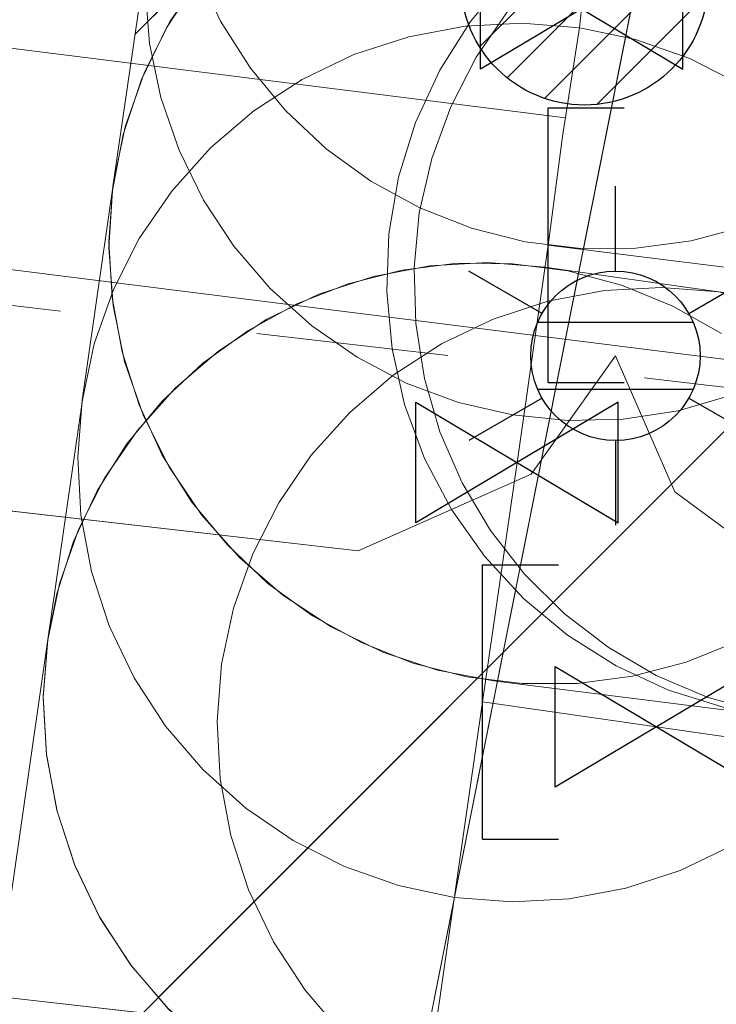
# Model space of a CAD drawing. Header units: metres. Extents: x 197355 to 199157, y 355772 to 356286.
# Tile 215 of 303: x 198080.45 to 198083.62, y 356115.6 to 356120.08. Entities that reach past the tile are written whole.
import ezdxf
from ezdxf.enums import TextEntityAlignment as Align
from ezdxf.lldxf.tags import DXFTag

# ---------------------------------------------------------------- set-up
doc = ezdxf.new("R2010")
doc.units = ezdxf.units.M
doc.linetypes.add('RI-GWA', pattern=[18.450000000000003, 6, -1.8, 1.75, -1.8, 1.75, -1.8, 1.75, -1.8])
for name, color, linetype, lineweight in [('B-WE-KL-BRANDSTOF_ENEXISNETBEHEERB.V.-G', 40, 'KL-BRANDSTOF-N', 18), ('B-WE-KL-BRANDSTOF_ENEXISNETBEHEERB.V.-V', 40, 'Continuous', 18), ('B-WE-KL-ET_LS_ENEXISNETBEHEERB.V.-G', 190, 'KL-LS-N', 18), ('B-WE-KL-ET_LS_HULPSTUK_ENEXISNETBEHEERB.V.-S', 190, 'Continuous', 25), ('B-WE-KL-ET_LS_KABELBUNDEL_ENEXISNETBEHEERB.V.-G', 190, 'KL-BUNDEL-N', 18), ('B-WE-KL-ET_MS_10 kV_ENEXISNETBEHEERB.V.-G', 130, 'KL-MS-N', 18), ('B-WE-KL-ET_MS_ENEXISNETBEHEERB.V.-G', 130, 'KL-MS-N', 18), ('B-WE-KL-GAS_HD_ENEXISNETBEHEERB.V.-G', 30, 'KL-GAS-HD-N', 18), ('B-WE-KL-GAS_HULPSTUK_ENEXISNETBEHEERB.V.-S', 30, 'Continuous', 25), ('B-WE-RI-GWA_GEMEENTEROERMOND-G', 30, 'RI-GWA', 18)]:
    doc.layers.add(name, color=color, linetype=linetype, lineweight=lineweight)
doc.styles.add('NLCS-ISO', font='NLCS-ISO.ttf')
doc.styles.get("Standard").update_dxf_attribs({"font": 'isocp.shx'})
tags = doc.linetypes.add('KL-BRANDSTOF-N', pattern='A,4,-0.5,[105,NLCS.SHX,S=0.5,R=0,X=0.75,Y=0],-2,4,-1,["B",Standard,S=1,R=0,X=-0.15,Y=-0.5],-1.5', length=13).pattern_tags.tags
tags[18] = DXFTag(74, 10)
doc.linetypes.add('KL-BUNDEL-N', pattern='A,28,-5,[103,NLCS.SHX,S=1.25,R=0,X=0,Y=0],-5,[103,NLCS.SHX,S=1.25,R=0,X=0,Y=0],-5,[103,NLCS.SHX,S=1.25,R=0,X=0,Y=0],-5,[103,NLCS.SHX,S=1.25,R=0,X=0,Y=0],-5', length=53)
tags = doc.linetypes.add('KL-GAS-HD-N', pattern='A,4,-1,[69,NLCS.SHX,S=0.5,R=0,X=0,Y=0],-1,4,-1,["H",Standard,S=1,R=0,X=0,Y=-0.5],-2', length=13).pattern_tags.tags
tags[18] = DXFTag(74, 10)
tags = doc.linetypes.add('KL-LS-N', pattern='A,4,-1,[103,NLCS.SHX,S=0.75,R=0,X=0,Y=0],-1,4,-1,["L",Standard,S=1,R=0,X=0,Y=-0.5],-2', length=13).pattern_tags.tags
tags[18] = DXFTag(74, 10)
tags = doc.linetypes.add('KL-MS-N', pattern='A,4,-1,[103,NLCS.SHX,S=0.75,R=0,X=0,Y=0],-1,4,-1,["M",Standard,S=1,R=0,X=0,Y=-0.5],-2', length=13).pattern_tags.tags
tags[18] = DXFTag(74, 10)
pattern_1 = [(45, (0, 0), (-2.245064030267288, 2.245064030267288), [])]

# ---------------------------------------------------------------- blocks, each defined once
blk = doc.blocks.new('SKL-WTB_HULP_EINDKAP-SO')
for p, q in [((0, -0.625), (0, 0.625)), ((0, 0.625), (0.3464025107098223, 0.625)), ((0, -0.625), (0.3464025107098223, -0.625))]:
    blk.add_line(p, q)
blk = doc.blocks.new('SKL-WTB_HULP_AFSLUITER-SO')
for p, q in [((2.303946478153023, 1.373199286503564), (-2.303946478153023, -1.373199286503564)), ((-2.303946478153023, 1.373199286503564), (2.303946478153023, -1.373199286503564)), ((2.303946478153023, -1.373199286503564), (2.303946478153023, 1.373199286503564))]:
    blk.add_line(p, q)
at = {"ltscale": 0.1}
blk.add_line((-2.303946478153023, -1.373199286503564), (-2.303946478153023, 1.373199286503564), dxfattribs=at)
blk = doc.blocks.new('B-SIE-WEG_LICHTMAST-SO')
at = {"ltscale": 0.1}
for p, q in [((2.544954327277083e-10, 0.3857625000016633), (5.089692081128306e-10, 0.77152500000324)), ((-0.3340803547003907, 0.1928812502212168), (-0.6681599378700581, 0.3857625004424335)), ((0.3340803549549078, 0.1928812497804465), (0.6681599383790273, 0.3857624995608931)), ((-0.3340803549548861, -0.1928812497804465), (-0.6681599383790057, -0.3857624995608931)), ((0.3340803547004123, -0.1928812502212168), (0.6681599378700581, -0.3857625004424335)), ((-2.544954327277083e-10, -0.3857625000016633), (-5.089475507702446e-10, -0.77152500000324))]:
    blk.add_line(p, q, dxfattribs=at)
at = {"flags": 128}
for points in [[(-0.3543824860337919, 0.1523999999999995), (0.3543824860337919, 0.1523999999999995)], [(-0.3543824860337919, -0.1523999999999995), (0.3543824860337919, -0.1523999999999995)]]:
    blk.add_lwpolyline(points, dxfattribs=at)
at = {"ltscale": 0.1}
blk.add_circle((0, 0), 0.3857625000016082, dxfattribs=at)
at = {"style": 'NLCS-ISO'}
blk.add_attdef('TYPE', text='', height=0.54864, dxfattribs=at).set_placement((5.089692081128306e-10, 0.77152500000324), align=Align.BOTTOM_CENTER)
blk = doc.blocks.new('SKL-ET_HULP_AANSLUITPUNT-SO')
h = blk.add_hatch()
h.set_pattern_fill('ANSI31', color=256, scale=30, style=0)
h.set_pattern_definition([(45, (-11.25, -634.9100416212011), (-2.651650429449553, 2.651650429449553), [])])
edge = h.paths.add_edge_path()
edge.add_arc((0, 0), 11.25, 0, 360)
at = {"linetype": 'Continuous'}
blk.add_circle((0, 0), 11.25, dxfattribs=at)

msp = doc.modelspace()

# ---------------------------------------------------------------- hatches: boundary and pattern name
at = {"layer": 'B-WE-KL-BRANDSTOF_ENEXISNETBEHEERB.V.-V'}
h = msp.add_hatch(dxfattribs=at)
h.set_pattern_fill('ANSI31', color=256, style=0)
h.set_pattern_definition(pattern_1)
h.paths.add_polyline_path([(198083.254, 356119.038), (198083.506, 356119.071), (198083.751, 356119.136), (198083.985, 356119.231), (198084.205, 356119.355), (198084.407, 356119.505), (198084.59, 356119.68), (198084.749, 356119.878), (198084.882, 356120.093), (198084.986, 356120.322), (198085.061, 356120.565), (198085.1, 356120.771), (198087.954, 356142.369), (198087.971, 356142.622), (198087.956, 356142.873), (198087.91, 356143.122), (198087.832, 356143.362), (198087.725, 356143.593), (198087.589, 356143.806), (198087.429, 356144), (198087.245, 356144.173), (198087.04, 356144.321), (198086.818, 356144.443), (198086.581, 356144.536), (198086.224, 356144.615), (198078.32, 356145.624), (198070.8, 356154.484), (198070.623, 356154.747), (198070.452, 356154.933), (198070.257, 356155.097), (198070.046, 356155.233), (198069.817, 356155.343), (198069.577, 356155.422), (198069.33, 356155.471), (198069.076, 356155.488), (198068.824, 356155.473), (198068.577, 356155.426), (198068.336, 356155.349), (198068.106, 356155.241), (198067.894, 356155.106), (198067.698, 356154.944), (198067.526, 356154.76), (198067.378, 356154.555), (198067.256, 356154.332), (198067.164, 356154.098), (198067.102, 356153.852), (198067.075, 356153.644), (198067.074, 356153.252), (198067.113, 356153.003), (198067.156, 356152.842), (198067.245, 356152.607), (198067.365, 356152.384), (198067.54, 356152.143), (198075.772, 356142.444), (198075.948, 356142.261), (198076.144, 356142.104), (198076.361, 356141.971), (198076.591, 356141.867), (198076.833, 356141.793), (198077.043, 356141.754), (198083.725, 356140.901), (198081.134, 356121.295), (198081.117, 356121.044), (198081.132, 356120.79), (198081.178, 356120.543), (198081.255, 356120.302), (198081.363, 356120.072), (198081.499, 356119.858), (198081.659, 356119.664), (198081.844, 356119.49), (198082.048, 356119.343), (198082.271, 356119.221), (198082.505, 356119.129), (198082.75, 356119.067), (198083.003, 356119.036)])
h = msp.add_hatch(dxfattribs=at)
h.set_pattern_fill('ANSI31', color=256, style=0)
h.set_pattern_definition(pattern_1)
h.paths.add_polyline_path([(198083.196, 356118.26), (198083.447, 356118.298), (198083.69, 356118.368), (198083.923, 356118.467), (198084.14, 356118.595), (198084.341, 356118.75), (198084.519, 356118.928), (198084.674, 356119.128), (198084.803, 356119.346), (198084.903, 356119.577), (198084.973, 356119.82), (198085.1, 356120.771), (198085.117, 356121.024), (198085.102, 356121.275), (198085.056, 356121.524), (198084.978, 356121.764), (198084.871, 356121.995), (198084.735, 356122.208), (198084.574, 356122.403), (198084.39, 356122.576), (198084.186, 356122.723), (198083.963, 356122.845), (198083.729, 356122.937), (198083.482, 356122.999), (198083.231, 356123.03), (198082.98, 356123.028), (198082.728, 356122.995), (198082.483, 356122.93), (198082.249, 356122.835), (198082.029, 356122.711), (198081.827, 356122.561), (198081.643, 356122.385), (198081.485, 356122.189), (198081.352, 356121.973), (198081.248, 356121.744), (198081.173, 356121.503), (198081.076, 356120.856), (198081.033, 356120.475), (198081.02, 356120.224), (198081.04, 356119.97), (198081.091, 356119.724), (198081.174, 356119.484), (198081.285, 356119.257), (198081.424, 356119.047), (198081.589, 356118.855), (198081.778, 356118.685), (198081.985, 356118.541), (198082.208, 356118.424), (198082.447, 356118.336), (198082.692, 356118.279), (198082.945, 356118.254)])
h = msp.add_hatch(dxfattribs=at)
h.set_pattern_fill('ANSI31', color=256, style=0)
h.set_pattern_definition(pattern_1)
h.paths.add_polyline_path([(198084.367, 356118.919), (198084.625, 356118.97), (198084.872, 356119.054), (198085.108, 356119.17), (198085.324, 356119.314), (198085.521, 356119.487), (198085.694, 356119.683), (198085.84, 356119.902), (198085.956, 356120.136), (198086.039, 356120.383), (198086.091, 356120.639), (198086.108, 356120.9), (198086.091, 356121.163), (198086.04, 356121.419), (198085.956, 356121.666), (198085.841, 356121.901), (198085.695, 356122.119), (198085.523, 356122.315), (198085.326, 356122.488), (198085.108, 356122.634), (198084.874, 356122.75), (198084.627, 356122.833), (198084.37, 356122.885), (198083.379, 356123.016), (198083.119, 356123.033), (198082.856, 356123.016), (198082.6, 356122.965), (198082.352, 356122.881), (198082.117, 356122.765), (198081.901, 356122.621), (198081.704, 356122.448), (198081.531, 356122.251), (198081.386, 356122.034), (198081.269, 356121.799), (198081.185, 356121.551), (198081.134, 356121.296), (198081.117, 356121.035), (198081.134, 356120.772), (198081.185, 356120.516), (198081.269, 356120.268), (198081.385, 356120.033), (198081.529, 356119.817), (198081.702, 356119.62), (198081.899, 356119.447), (198082.116, 356119.302), (198082.35, 356119.186), (198082.598, 356119.102), (198082.855, 356119.05), (198083.846, 356118.919), (198084.108, 356118.902)])
h = msp.add_hatch(dxfattribs=at)
h.set_pattern_fill('ANSI31', color=256, style=0)
h.set_pattern_definition(pattern_1)
h.paths.add_polyline_path([(198085.758, 356118.736), (198086.016, 356118.787), (198086.263, 356118.871), (198086.499, 356118.987), (198086.715, 356119.132), (198086.913, 356119.305), (198087.085, 356119.502), (198087.23, 356119.718), (198087.346, 356119.954), (198087.43, 356120.201), (198087.481, 356120.457), (198087.498, 356120.718), (198087.481, 356120.981), (198087.43, 356121.237), (198087.346, 356121.484), (198087.23, 356121.72), (198087.085, 356121.936), (198086.912, 356122.134), (198086.715, 356122.306), (198086.499, 356122.451), (198086.263, 356122.567), (198086.016, 356122.651), (198085.759, 356122.702), (198084.369, 356122.885), (198084.107, 356122.902), (198083.846, 356122.885), (198083.59, 356122.834), (198083.343, 356122.75), (198083.107, 356122.634), (198082.891, 356122.489), (198082.694, 356122.317), (198082.521, 356122.119), (198082.376, 356121.901), (198082.26, 356121.667), (198082.176, 356121.42), (198082.125, 356121.164), (198082.108, 356120.903), (198082.125, 356120.64), (198082.176, 356120.384), (198082.26, 356120.137), (198082.376, 356119.902), (198082.521, 356119.685), (198082.693, 356119.488), (198082.89, 356119.316), (198083.107, 356119.17), (198083.343, 356119.054), (198083.59, 356118.97), (198083.847, 356118.919), (198085.237, 356118.736), (198085.499, 356118.719)])
h = msp.add_hatch(dxfattribs=at)
h.set_pattern_fill('ANSI31', color=256, style=0)
h.set_pattern_definition(pattern_1)
h.paths.add_polyline_path([(198083.061, 356118.129), (198083.321, 356118.153), (198083.575, 356118.21), (198083.82, 356118.301), (198084.053, 356118.423), (198084.266, 356118.574), (198084.459, 356118.752), (198084.625, 356118.952), (198084.765, 356119.174), (198084.875, 356119.412), (198084.952, 356119.661), (198084.996, 356119.92), (198085.009, 356120.044), (198085.019, 356120.304), (198084.995, 356120.566), (198084.937, 356120.821), (198084.847, 356121.065), (198084.725, 356121.298), (198084.574, 356121.512), (198084.397, 356121.703), (198084.196, 356121.87), (198083.974, 356122.01), (198083.736, 356122.12), (198083.487, 356122.197), (198083.229, 356122.241), (198082.968, 356122.251), (198082.706, 356122.227), (198082.451, 356122.169), (198082.207, 356122.079), (198081.974, 356121.957), (198081.762, 356121.806), (198081.569, 356121.628), (198081.402, 356121.428), (198081.263, 356121.206), (198081.152, 356120.968), (198081.075, 356120.719), (198081.031, 356120.461), (198081.018, 356120.336), (198081.008, 356120.076), (198081.032, 356119.814), (198081.09, 356119.559), (198081.18, 356119.315), (198081.302, 356119.082), (198081.454, 356118.868), (198081.63, 356118.677), (198081.831, 356118.51), (198082.053, 356118.371), (198082.291, 356118.26), (198082.54, 356118.183), (198082.798, 356118.139), (198083.059, 356118.129)])
h = msp.add_hatch(dxfattribs=at)
h.set_pattern_fill('ANSI31', color=256, style=0)
h.set_pattern_definition(pattern_1)
h.paths.add_polyline_path([(198082.987, 356117.056), (198083.239, 356117.089), (198083.483, 356117.153), (198083.717, 356117.248), (198083.938, 356117.371), (198084.143, 356117.522), (198084.325, 356117.695), (198084.485, 356117.893), (198084.617, 356118.107), (198084.723, 356118.336), (198084.798, 356118.578), (198084.987, 356119.834), (198085.007, 356120.172), (198084.985, 356120.425), (198084.931, 356120.672), (198084.848, 356120.91), (198084.734, 356121.137), (198084.593, 356121.347), (198084.426, 356121.537), (198084.238, 356121.704), (198084.03, 356121.847), (198083.804, 356121.962), (198083.566, 356122.048), (198083.32, 356122.103), (198083.067, 356122.127), (198082.814, 356122.119), (198082.566, 356122.079), (198082.323, 356122.008), (198082.091, 356121.906), (198081.875, 356121.776), (198081.675, 356121.62), (198081.497, 356121.44), (198081.344, 356121.24), (198081.217, 356121.02), (198081.119, 356120.787), (198081.051, 356120.544), (198080.873, 356119.319), (198080.855, 356119.067), (198080.869, 356118.814), (198080.915, 356118.566), (198080.992, 356118.324), (198081.098, 356118.096), (198081.233, 356117.882), (198081.394, 356117.687), (198081.579, 356117.512), (198081.782, 356117.364), (198082.005, 356117.242), (198082.239, 356117.149), (198082.484, 356117.087), (198082.736, 356117.056)])
h = msp.add_hatch(dxfattribs=at)
h.set_pattern_fill('ANSI31', color=256, style=0)
h.set_pattern_definition(pattern_1)
h.paths.add_polyline_path([(198082.95, 356116.076), (198083.209, 356116.125), (198083.456, 356116.205), (198083.693, 356116.319), (198083.913, 356116.462), (198084.11, 356116.631), (198084.285, 356116.826), (198084.433, 356117.042), (198084.552, 356117.276), (198084.639, 356117.523), (198084.693, 356117.777), (198084.835, 356118.768), (198084.855, 356119.03), (198084.841, 356119.291), (198084.793, 356119.548), (198084.712, 356119.795), (198084.598, 356120.032), (198084.455, 356120.252), (198084.286, 356120.449), (198084.09, 356120.625), (198083.874, 356120.773), (198083.641, 356120.891), (198083.394, 356120.978), (198083.14, 356121.032), (198082.877, 356121.052), (198082.618, 356121.038), (198082.359, 356120.99), (198082.112, 356120.909), (198081.876, 356120.796), (198081.655, 356120.652), (198081.458, 356120.483), (198081.282, 356120.287), (198081.134, 356120.071), (198081.017, 356119.839), (198080.929, 356119.591), (198080.875, 356119.337), (198080.733, 356118.346), (198080.713, 356118.086), (198080.727, 356117.823), (198080.776, 356117.566), (198080.856, 356117.319), (198080.97, 356117.082), (198081.113, 356116.862), (198081.282, 356116.665), (198081.478, 356116.489), (198081.694, 356116.341), (198081.927, 356116.223), (198082.174, 356116.136), (198082.428, 356116.082), (198082.691, 356116.062)])
h = msp.add_hatch(dxfattribs=at)
h.set_pattern_fill('ANSI31', color=256, style=0)
h.set_pattern_definition(pattern_1)
h.paths.add_polyline_path([(198084.133, 356116.894), (198084.394, 356116.913), (198084.649, 356116.965), (198084.896, 356117.051), (198085.131, 356117.169), (198085.347, 356117.316), (198085.543, 356117.49), (198085.714, 356117.687), (198085.857, 356117.905), (198085.971, 356118.14), (198086.054, 356118.39), (198086.103, 356118.645), (198086.119, 356118.906), (198086.1, 356119.169), (198086.048, 356119.424), (198085.962, 356119.671), (198085.844, 356119.906), (198085.697, 356120.122), (198085.524, 356120.317), (198085.326, 356120.489), (198085.108, 356120.632), (198084.873, 356120.746), (198084.623, 356120.829), (198084.368, 356120.878), (198083.102, 356121.037), (198082.843, 356121.052), (198082.58, 356121.033), (198082.325, 356120.981), (198082.078, 356120.895), (198081.843, 356120.777), (198081.627, 356120.63), (198081.432, 356120.457), (198081.26, 356120.259), (198081.117, 356120.041), (198081.003, 356119.806), (198080.92, 356119.556), (198080.871, 356119.301), (198080.855, 356119.04), (198080.874, 356118.777), (198080.926, 356118.522), (198081.012, 356118.275), (198081.13, 356118.04), (198081.277, 356117.824), (198081.451, 356117.628), (198081.647, 356117.458), (198081.866, 356117.314), (198082.102, 356117.199), (198082.351, 356117.117), (198082.606, 356117.068), (198083.872, 356116.909), (198084.131, 356116.894)])
h = msp.add_hatch(dxfattribs=at)
h.set_pattern_fill('ANSI31', color=256, style=0)
h.set_pattern_definition(pattern_1)
h.paths.add_polyline_path([(198084.297, 356116.882), (198084.557, 356116.906), (198084.812, 356116.964), (198085.056, 356117.054), (198085.289, 356117.176), (198085.503, 356117.328), (198085.694, 356117.504), (198085.861, 356117.705), (198086.001, 356117.927), (198086.111, 356118.165), (198086.188, 356118.414), (198086.232, 356118.672), (198086.242, 356118.935), (198086.218, 356119.195), (198086.161, 356119.449), (198086.07, 356119.694), (198085.948, 356119.927), (198085.797, 356120.14), (198085.619, 356120.333), (198085.419, 356120.499), (198085.197, 356120.639), (198084.959, 356120.749), (198084.71, 356120.826), (198084.452, 356120.87), (198084.327, 356120.883), (198084.066, 356120.893), (198083.805, 356120.869), (198083.55, 356120.811), (198083.306, 356120.721), (198083.073, 356120.599), (198082.859, 356120.448), (198082.668, 356120.271), (198082.501, 356120.07), (198082.362, 356119.848), (198082.251, 356119.61), (198082.174, 356119.361), (198082.13, 356119.103), (198082.12, 356118.841), (198082.144, 356118.58), (198082.201, 356118.326), (198082.292, 356118.081), (198082.414, 356117.848), (198082.565, 356117.636), (198082.743, 356117.443), (198082.943, 356117.276), (198083.165, 356117.137), (198083.403, 356117.026), (198083.652, 356116.949), (198083.911, 356116.905), (198084.035, 356116.892), (198084.295, 356116.882)])
h = msp.add_hatch(dxfattribs=at)
h.set_pattern_fill('ANSI31', color=256, style=0)
h.set_pattern_definition(pattern_1)
h.paths.add_polyline_path([(198086.059, 356116.695), (198086.31, 356116.716), (198086.557, 356116.769), (198086.796, 356116.853), (198087.023, 356116.967), (198087.232, 356117.108), (198087.423, 356117.275), (198087.59, 356117.463), (198087.733, 356117.673), (198087.848, 356117.897), (198087.934, 356118.136), (198087.989, 356118.381), (198088.013, 356118.634), (198088.005, 356118.887), (198087.965, 356119.135), (198087.893, 356119.379), (198087.792, 356119.611), (198087.662, 356119.827), (198087.506, 356120.025), (198087.325, 356120.204), (198087.126, 356120.357), (198086.906, 356120.484), (198086.673, 356120.582), (198086.43, 356120.65), (198086.222, 356120.683), (198084.852, 356120.827), (198084.205, 356120.881), (198083.951, 356120.86), (198083.705, 356120.807), (198083.465, 356120.723), (198083.24, 356120.611), (198083.029, 356120.47), (198082.839, 356120.305), (198082.67, 356120.116), (198082.527, 356119.908), (198082.411, 356119.682), (198082.325, 356119.446), (198082.268, 356119.198), (198082.244, 356118.948), (198082.252, 356118.695), (198082.291, 356118.445), (198082.362, 356118.202), (198082.463, 356117.969), (198082.592, 356117.753), (198082.747, 356117.554), (198082.927, 356117.375), (198083.128, 356117.221), (198083.347, 356117.093), (198083.579, 356116.994), (198083.821, 356116.926), (198084.03, 356116.892), (198085.806, 356116.705), (198086.058, 356116.695)])
h = msp.add_hatch(dxfattribs=at)
h.set_pattern_fill('ANSI31', color=256, style=0)
h.set_pattern_definition(pattern_1)
h.paths.add_polyline_path([(198082.792, 356114.986), (198083.051, 356115.034), (198083.299, 356115.115), (198083.535, 356115.228), (198083.755, 356115.371), (198083.952, 356115.54), (198084.127, 356115.735), (198084.275, 356115.951), (198084.395, 356116.185), (198084.482, 356116.432), (198084.535, 356116.686), (198084.693, 356117.777), (198084.713, 356118.038), (198084.699, 356118.298), (198084.651, 356118.555), (198084.57, 356118.805), (198084.457, 356119.04), (198084.315, 356119.26), (198084.145, 356119.458), (198083.949, 356119.634), (198083.733, 356119.782), (198083.5, 356119.901), (198083.253, 356119.988), (198082.999, 356120.041), (198082.737, 356120.062), (198082.477, 356120.048), (198082.22, 356120), (198081.97, 356119.919), (198081.735, 356119.806), (198081.514, 356119.663), (198081.317, 356119.494), (198081.141, 356119.298), (198080.993, 356119.082), (198080.875, 356118.85), (198080.787, 356118.602), (198080.734, 356118.348), (198080.577, 356117.257), (198080.556, 356116.997), (198080.57, 356116.734), (198080.618, 356116.479), (198080.699, 356116.229), (198080.812, 356115.994), (198080.954, 356115.774), (198081.124, 356115.576), (198081.32, 356115.4), (198081.536, 356115.252), (198081.769, 356115.133), (198082.016, 356115.046), (198082.27, 356114.993), (198082.532, 356114.972)])
h = msp.add_hatch(dxfattribs=at)
h.set_pattern_fill('ANSI31', color=256, style=0)
h.set_pattern_definition(pattern_1)
h.paths.add_polyline_path([(198051.197, 356044.953), (198051.449, 356044.986), (198051.692, 356045.049), (198051.928, 356045.144), (198052.112, 356045.244), (198056.878, 356048.166), (198057.085, 356048.312), (198057.271, 356048.482), (198057.435, 356048.674), (198057.573, 356048.887), (198057.684, 356049.115), (198057.764, 356049.353), (198065.883, 356091.308), (198075.959, 356096.384), (198081.407, 356099.836), (198081.611, 356099.984), (198081.796, 356100.158), (198081.955, 356100.35), (198082.09, 356100.564), (198082.197, 356100.793), (198082.275, 356101.033), (198082.316, 356101.24), (198084.536, 356116.687), (198084.556, 356116.939), (198084.544, 356117.192), (198084.5, 356117.442), (198084.425, 356117.683), (198084.321, 356117.912), (198084.188, 356118.128), (198084.029, 356118.325), (198083.846, 356118.5), (198083.644, 356118.65), (198083.422, 356118.774), (198083.189, 356118.869), (198082.945, 356118.934), (198082.693, 356118.967), (198082.441, 356118.969), (198082.19, 356118.938), (198081.944, 356118.876), (198081.71, 356118.784), (198081.487, 356118.662), (198081.283, 356118.515), (198081.098, 356118.341), (198080.937, 356118.147), (198080.802, 356117.933), (198080.694, 356117.703), (198080.617, 356117.464), (198080.576, 356117.256), (198078.487, 356102.721), (198073.901, 356099.815), (198063.207, 356094.44), (198062.99, 356094.313), (198062.79, 356094.159), (198062.61, 356093.98), (198062.454, 356093.78), (198062.325, 356093.563), (198062.224, 356093.33), (198062.143, 356093.033), (198054.036, 356051.116), (198050.022, 356048.654), (198049.815, 356048.509), (198049.628, 356048.338), (198049.465, 356048.146), (198049.327, 356047.934), (198049.216, 356047.705), (198049.135, 356047.466), (198049.086, 356047.219), (198049.067, 356046.966), (198049.081, 356046.714), (198049.126, 356046.466), (198049.203, 356046.224), (198049.31, 356045.994), (198049.444, 356045.781), (198049.605, 356045.585), (198049.788, 356045.412), (198049.993, 356045.262), (198050.213, 356045.141), (198050.45, 356045.047), (198050.694, 356044.984), (198050.945, 356044.953)])
h = msp.add_hatch(dxfattribs=at)
h.set_pattern_fill('ANSI31', color=256, style=0)
h.set_pattern_definition(pattern_1)
h.paths.add_polyline_path([(198083.587, 356114.873), (198083.845, 356114.922), (198084.093, 356115.003), (198084.33, 356115.117), (198084.548, 356115.259), (198084.747, 356115.43), (198084.921, 356115.624), (198085.069, 356115.841), (198085.188, 356116.074), (198085.274, 356116.321), (198085.328, 356116.576), (198085.348, 356116.837), (198085.334, 356117.099), (198085.285, 356117.356), (198085.204, 356117.605), (198085.09, 356117.841), (198084.948, 356118.059), (198084.778, 356118.257), (198084.583, 356118.432), (198084.367, 356118.58), (198084.133, 356118.699), (198083.886, 356118.785), (198083.631, 356118.839), (198082.839, 356118.952), (198082.578, 356118.972), (198082.316, 356118.958), (198082.059, 356118.909), (198081.811, 356118.828), (198081.574, 356118.714), (198081.355, 356118.571), (198081.158, 356118.402), (198080.983, 356118.207), (198080.835, 356117.991), (198080.716, 356117.757), (198080.63, 356117.51), (198080.576, 356117.255), (198080.556, 356116.993), (198080.571, 356116.732), (198080.619, 356116.475), (198080.7, 356116.227), (198080.814, 356115.99), (198080.957, 356115.771), (198081.126, 356115.574), (198081.321, 356115.399), (198081.538, 356115.251), (198081.771, 356115.132), (198082.018, 356115.046), (198082.273, 356114.992), (198083.066, 356114.879), (198083.327, 356114.859)])
h = msp.add_hatch(dxfattribs=at)
h.set_pattern_fill('ANSI31', color=256, style=0)
h.set_pattern_definition(pattern_1)
h.paths.add_polyline_path([(198084.873, 356114.688), (198085.132, 356114.736), (198085.38, 356114.818), (198085.615, 356114.93), (198085.835, 356115.074), (198086.033, 356115.243), (198086.208, 356115.437), (198086.356, 356115.654), (198086.474, 356115.886), (198086.562, 356116.134), (198086.616, 356116.389), (198086.636, 356116.651), (198086.622, 356116.911), (198086.574, 356117.17), (198086.493, 356117.417), (198086.379, 356117.654), (198086.237, 356117.873), (198086.067, 356118.071), (198085.873, 356118.246), (198085.656, 356118.395), (198085.422, 356118.513), (198085.176, 356118.6), (198084.921, 356118.654), (198083.632, 356118.839), (198083.371, 356118.859), (198083.111, 356118.845), (198082.853, 356118.797), (198082.604, 356118.715), (198082.369, 356118.603), (198082.149, 356118.46), (198081.951, 356118.29), (198081.776, 356118.096), (198081.628, 356117.879), (198081.51, 356117.647), (198081.422, 356117.399), (198081.368, 356117.144), (198081.348, 356116.883), (198081.362, 356116.622), (198081.41, 356116.364), (198081.491, 356116.116), (198081.604, 356115.88), (198081.748, 356115.66), (198081.918, 356115.461), (198082.111, 356115.287), (198082.327, 356115.139), (198082.562, 356115.02), (198082.808, 356114.933), (198083.063, 356114.879), (198084.352, 356114.694), (198084.613, 356114.674)])

# ---------------------------------------------------------------- linework, layer by layer
at = {"layer": 'B-WE-KL-BRANDSTOF_ENEXISNETBEHEERB.V.-G', "ltscale": 0.5, "flags": 128}
for points in [[(198083.196, 356118.26), (198083.447, 356118.298), (198083.69, 356118.368), (198083.923, 356118.467), (198084.14, 356118.595), (198084.341, 356118.75), (198084.519, 356118.928), (198084.674, 356119.128), (198084.803, 356119.346), (198084.903, 356119.577), (198084.973, 356119.82), (198085.1, 356120.771), (198085.117, 356121.024), (198085.102, 356121.275), (198085.056, 356121.524), (198084.978, 356121.764), (198084.871, 356121.995), (198084.735, 356122.208), (198084.574, 356122.403), (198084.39, 356122.576), (198084.186, 356122.723), (198083.963, 356122.845), (198083.729, 356122.937), (198083.482, 356122.999), (198083.231, 356123.03), (198082.98, 356123.028), (198082.728, 356122.995), (198082.483, 356122.93), (198082.249, 356122.835), (198082.029, 356122.711), (198081.827, 356122.561), (198081.643, 356122.385), (198081.485, 356122.189), (198081.352, 356121.973), (198081.248, 356121.744), (198081.173, 356121.503), (198081.076, 356120.856), (198081.033, 356120.475), (198081.02, 356120.224), (198081.04, 356119.97), (198081.091, 356119.724), (198081.174, 356119.484), (198081.285, 356119.257), (198081.424, 356119.047), (198081.589, 356118.855), (198081.778, 356118.685), (198081.985, 356118.541), (198082.208, 356118.424), (198082.447, 356118.336), (198082.692, 356118.279), (198082.945, 356118.254), (198083.196, 356118.26)], [(198082.987, 356117.056), (198083.239, 356117.089), (198083.483, 356117.153), (198083.717, 356117.248), (198083.938, 356117.371), (198084.143, 356117.522), (198084.325, 356117.695), (198084.485, 356117.893), (198084.617, 356118.107), (198084.723, 356118.336), (198084.798, 356118.578), (198084.987, 356119.834), (198085.007, 356120.172), (198084.985, 356120.425), (198084.931, 356120.672), (198084.848, 356120.91), (198084.734, 356121.137), (198084.593, 356121.347), (198084.426, 356121.537), (198084.238, 356121.704), (198084.03, 356121.847), (198083.804, 356121.962), (198083.566, 356122.048), (198083.32, 356122.103), (198083.067, 356122.127), (198082.814, 356122.119), (198082.566, 356122.079), (198082.323, 356122.008), (198082.091, 356121.906), (198081.875, 356121.776), (198081.675, 356121.62), (198081.497, 356121.44), (198081.344, 356121.24), (198081.217, 356121.02), (198081.119, 356120.787), (198081.051, 356120.544), (198080.873, 356119.319), (198080.855, 356119.067), (198080.869, 356118.814), (198080.915, 356118.566), (198080.992, 356118.324), (198081.098, 356118.096), (198081.233, 356117.882), (198081.394, 356117.687), (198081.579, 356117.512), (198081.782, 356117.364), (198082.005, 356117.242), (198082.239, 356117.149), (198082.484, 356117.087), (198082.736, 356117.056), (198082.987, 356117.056)], [(198082.95, 356116.076), (198083.209, 356116.125), (198083.456, 356116.205), (198083.693, 356116.319), (198083.913, 356116.462), (198084.11, 356116.631), (198084.285, 356116.826), (198084.433, 356117.042), (198084.552, 356117.276), (198084.639, 356117.523), (198084.693, 356117.777), (198084.835, 356118.768), (198084.855, 356119.03), (198084.841, 356119.291), (198084.793, 356119.548), (198084.712, 356119.795), (198084.598, 356120.032), (198084.455, 356120.252), (198084.286, 356120.449), (198084.09, 356120.625), (198083.874, 356120.773), (198083.641, 356120.891), (198083.394, 356120.978), (198083.14, 356121.032), (198082.877, 356121.052), (198082.618, 356121.038), (198082.359, 356120.99), (198082.112, 356120.909), (198081.876, 356120.796), (198081.655, 356120.652), (198081.458, 356120.483), (198081.282, 356120.287), (198081.134, 356120.071), (198081.017, 356119.839), (198080.929, 356119.591), (198080.875, 356119.337), (198080.733, 356118.346), (198080.713, 356118.086), (198080.727, 356117.823), (198080.776, 356117.566), (198080.856, 356117.319), (198080.97, 356117.082), (198081.113, 356116.862), (198081.282, 356116.665), (198081.478, 356116.489), (198081.694, 356116.341), (198081.927, 356116.223), (198082.174, 356116.136), (198082.428, 356116.082), (198082.691, 356116.062), (198082.95, 356116.076)], [(198084.133, 356116.894), (198084.394, 356116.913), (198084.649, 356116.965), (198084.896, 356117.051), (198085.131, 356117.169), (198085.347, 356117.316), (198085.543, 356117.49), (198085.714, 356117.687), (198085.857, 356117.905), (198085.971, 356118.14), (198086.054, 356118.39), (198086.103, 356118.645), (198086.119, 356118.906), (198086.1, 356119.169), (198086.048, 356119.424), (198085.962, 356119.671), (198085.844, 356119.906), (198085.697, 356120.122), (198085.524, 356120.317), (198085.326, 356120.489), (198085.108, 356120.632), (198084.873, 356120.746), (198084.623, 356120.829), (198084.368, 356120.878), (198083.102, 356121.037), (198082.843, 356121.052), (198082.58, 356121.033), (198082.325, 356120.981), (198082.078, 356120.895), (198081.843, 356120.777), (198081.627, 356120.63), (198081.432, 356120.457), (198081.26, 356120.259), (198081.117, 356120.041), (198081.003, 356119.806), (198080.92, 356119.556), (198080.871, 356119.301), (198080.855, 356119.04), (198080.874, 356118.777), (198080.926, 356118.522), (198081.012, 356118.275), (198081.13, 356118.04), (198081.277, 356117.824), (198081.451, 356117.628), (198081.647, 356117.458), (198081.866, 356117.314), (198082.102, 356117.199), (198082.351, 356117.117), (198082.606, 356117.068), (198083.872, 356116.909), (198084.131, 356116.894), (198084.133, 356116.894)], [(198084.297, 356116.882), (198084.557, 356116.906), (198084.812, 356116.964), (198085.056, 356117.054), (198085.289, 356117.176), (198085.503, 356117.328), (198085.694, 356117.504), (198085.861, 356117.705), (198086.001, 356117.927), (198086.111, 356118.165), (198086.188, 356118.414), (198086.232, 356118.672), (198086.242, 356118.935), (198086.218, 356119.195), (198086.161, 356119.449), (198086.07, 356119.694), (198085.948, 356119.927), (198085.797, 356120.14), (198085.619, 356120.333), (198085.419, 356120.499), (198085.197, 356120.639), (198084.959, 356120.749), (198084.71, 356120.826), (198084.452, 356120.87), (198084.327, 356120.883), (198084.066, 356120.893), (198083.805, 356120.869), (198083.55, 356120.811), (198083.306, 356120.721), (198083.073, 356120.599), (198082.859, 356120.448), (198082.668, 356120.271), (198082.501, 356120.07), (198082.362, 356119.848), (198082.251, 356119.61), (198082.174, 356119.361), (198082.13, 356119.103), (198082.12, 356118.841), (198082.144, 356118.58), (198082.201, 356118.326), (198082.292, 356118.081), (198082.414, 356117.848), (198082.565, 356117.636), (198082.743, 356117.443), (198082.943, 356117.276), (198083.165, 356117.137), (198083.403, 356117.026), (198083.652, 356116.949), (198083.911, 356116.905), (198084.035, 356116.892), (198084.295, 356116.882), (198084.297, 356116.882)], [(198086.059, 356116.695), (198086.31, 356116.716), (198086.557, 356116.769), (198086.796, 356116.853), (198087.023, 356116.967), (198087.232, 356117.108), (198087.423, 356117.275), (198087.59, 356117.463), (198087.733, 356117.673), (198087.848, 356117.897), (198087.934, 356118.136), (198087.989, 356118.381), (198088.013, 356118.634), (198088.005, 356118.887), (198087.965, 356119.135), (198087.893, 356119.379), (198087.792, 356119.611), (198087.662, 356119.827), (198087.506, 356120.025), (198087.325, 356120.204), (198087.126, 356120.357), (198086.906, 356120.484), (198086.673, 356120.582), (198086.43, 356120.65), (198086.222, 356120.683), (198084.852, 356120.827), (198084.205, 356120.881), (198083.951, 356120.86), (198083.705, 356120.807), (198083.465, 356120.723), (198083.24, 356120.611), (198083.029, 356120.47), (198082.839, 356120.305), (198082.67, 356120.116), (198082.527, 356119.908), (198082.411, 356119.682), (198082.325, 356119.446), (198082.268, 356119.198), (198082.244, 356118.948), (198082.252, 356118.695), (198082.291, 356118.445), (198082.362, 356118.202), (198082.463, 356117.969), (198082.592, 356117.753), (198082.747, 356117.554), (198082.927, 356117.375), (198083.128, 356117.221), (198083.347, 356117.093), (198083.579, 356116.994), (198083.821, 356116.926), (198084.03, 356116.892), (198085.806, 356116.705), (198086.058, 356116.695), (198086.059, 356116.695)], [(198082.792, 356114.986), (198083.051, 356115.034), (198083.299, 356115.115), (198083.535, 356115.228), (198083.755, 356115.371), (198083.952, 356115.54), (198084.127, 356115.735), (198084.275, 356115.951), (198084.395, 356116.185), (198084.482, 356116.432), (198084.535, 356116.686), (198084.693, 356117.777), (198084.713, 356118.038), (198084.699, 356118.298), (198084.651, 356118.555), (198084.57, 356118.805), (198084.457, 356119.04), (198084.315, 356119.26), (198084.145, 356119.458), (198083.949, 356119.634), (198083.733, 356119.782), (198083.5, 356119.901), (198083.253, 356119.988), (198082.999, 356120.041), (198082.737, 356120.062), (198082.477, 356120.048), (198082.22, 356120), (198081.97, 356119.919), (198081.735, 356119.806), (198081.514, 356119.663), (198081.317, 356119.494), (198081.141, 356119.298), (198080.993, 356119.082), (198080.875, 356118.85), (198080.787, 356118.602), (198080.734, 356118.348), (198080.577, 356117.257), (198080.556, 356116.997), (198080.57, 356116.734), (198080.618, 356116.479), (198080.699, 356116.229), (198080.812, 356115.994), (198080.954, 356115.774), (198081.124, 356115.576), (198081.32, 356115.4), (198081.536, 356115.252), (198081.769, 356115.133), (198082.016, 356115.046), (198082.27, 356114.993), (198082.532, 356114.972), (198082.792, 356114.986)], [(198083.587, 356114.873), (198083.845, 356114.922), (198084.093, 356115.003), (198084.33, 356115.117), (198084.548, 356115.259), (198084.747, 356115.43), (198084.921, 356115.624), (198085.069, 356115.841), (198085.188, 356116.074), (198085.274, 356116.321), (198085.328, 356116.576), (198085.348, 356116.837), (198085.334, 356117.099), (198085.285, 356117.356), (198085.204, 356117.605), (198085.09, 356117.841), (198084.948, 356118.059), (198084.778, 356118.257), (198084.583, 356118.432), (198084.367, 356118.58), (198084.133, 356118.699), (198083.886, 356118.785), (198083.631, 356118.839), (198082.839, 356118.952), (198082.578, 356118.972), (198082.316, 356118.958), (198082.059, 356118.909), (198081.811, 356118.828), (198081.574, 356118.714), (198081.355, 356118.571), (198081.158, 356118.402), (198080.983, 356118.207), (198080.835, 356117.991), (198080.716, 356117.757), (198080.63, 356117.51), (198080.576, 356117.255), (198080.556, 356116.993), (198080.571, 356116.732), (198080.619, 356116.475), (198080.7, 356116.227), (198080.814, 356115.99), (198080.957, 356115.771), (198081.126, 356115.574), (198081.321, 356115.399), (198081.538, 356115.251), (198081.771, 356115.132), (198082.018, 356115.046), (198082.273, 356114.992), (198083.066, 356114.879), (198083.327, 356114.859), (198083.587, 356114.873)], [(198084.873, 356114.688), (198085.132, 356114.736), (198085.38, 356114.818), (198085.615, 356114.93), (198085.835, 356115.074), (198086.033, 356115.243), (198086.208, 356115.437), (198086.356, 356115.654), (198086.474, 356115.886), (198086.562, 356116.134), (198086.616, 356116.389), (198086.636, 356116.651), (198086.622, 356116.911), (198086.574, 356117.17), (198086.493, 356117.417), (198086.379, 356117.654), (198086.237, 356117.873), (198086.067, 356118.071), (198085.873, 356118.246), (198085.656, 356118.395), (198085.422, 356118.513), (198085.176, 356118.6), (198084.921, 356118.654), (198083.632, 356118.839), (198083.371, 356118.859), (198083.111, 356118.845), (198082.853, 356118.797), (198082.604, 356118.715), (198082.369, 356118.603), (198082.149, 356118.46), (198081.951, 356118.29), (198081.776, 356118.096), (198081.628, 356117.879), (198081.51, 356117.647), (198081.422, 356117.399), (198081.368, 356117.144), (198081.348, 356116.883), (198081.362, 356116.622), (198081.41, 356116.364), (198081.491, 356116.116), (198081.604, 356115.88), (198081.748, 356115.66), (198081.918, 356115.461), (198082.111, 356115.287), (198082.327, 356115.139), (198082.562, 356115.02), (198082.808, 356114.933), (198083.063, 356114.879), (198084.352, 356114.694), (198084.613, 356114.674), (198084.873, 356114.688)]]:
    msp.add_lwpolyline(points, close=True, dxfattribs=at)
at = {"layer": 'B-WE-KL-BRANDSTOF_ENEXISNETBEHEERB.V.-G', "linetype": 'ByBlock', "ltscale": 0.5, "flags": 128}
for points in [[(198081.255, 356120.302), (198081.363, 356120.072), (198081.499, 356119.858), (198081.659, 356119.664), (198081.844, 356119.49), (198082.048, 356119.343), (198082.271, 356119.221), (198082.505, 356119.129), (198082.75, 356119.067), (198083.003, 356119.036), (198083.254, 356119.038), (198083.254, 356119.038), (198083.506, 356119.071), (198083.751, 356119.136), (198083.985, 356119.231), (198084.205, 356119.355), (198084.407, 356119.505), (198084.59, 356119.68), (198084.749, 356119.878), (198084.882, 356120.093)], [(198083.644, 356118.65), (198083.422, 356118.774), (198083.189, 356118.869), (198082.945, 356118.934), (198082.693, 356118.967), (198082.441, 356118.969), (198082.19, 356118.938), (198081.944, 356118.876), (198081.71, 356118.784), (198081.487, 356118.662), (198081.283, 356118.515), (198081.098, 356118.341), (198080.937, 356118.147), (198080.802, 356117.933), (198080.694, 356117.703), (198080.617, 356117.464), (198080.576, 356117.256), (198078.487, 356102.721)]]:
    msp.add_lwpolyline(points, dxfattribs=at)
at = {"layer": 'B-WE-KL-ET_LS_ENEXISNETBEHEERB.V.-G', "ltscale": 0.5, "flags": 128}
for points in [[(198072.756, 356120.786), (198072.678, 356120.165), (198072.895, 356119.885), (198084.341, 356118.446), (198084.616, 356118.664), (198084.635, 356118.839)], [(198073.734, 356120.787), (198082.933, 356119.631)], [(198079.88, 356119.665), (198076.787, 356120.015), (198076.43, 356119.895), (198076.453, 356119.599), (198076.76, 356118.714), (198077.42, 356118.184), (198081.989, 356117.66), (198082.777, 356118.009), (198083.161, 356118.548), (198083.432, 356117.929), (198084.129, 356117.414), (198106.987, 356114.788), (198107.327, 356114.907), (198108.073, 356115.651), (198108.172, 356114.735), (198108.39, 356114.498), (198129.485, 356110.296), (198129.831, 356110.39), (198130.453, 356110.943), (198130.646, 356110.944), (198130.673, 356110.889), (198130.841, 356110.444), (198131.507, 356109.873), (198156.84, 356104.54), (198157.069, 356104.696), (198157.196, 356105.469)]]:
    msp.add_lwpolyline(points, dxfattribs=at)
at = {"layer": 'B-WE-KL-ET_LS_KABELBUNDEL_ENEXISNETBEHEERB.V.-G', "ltscale": 0.5, "flags": 128}
for points in [[(198079.88, 356119.665), (198076.787, 356120.015), (198076.43, 356119.895), (198076.453, 356119.599), (198076.76, 356118.714), (198077.42, 356118.184), (198081.989, 356117.66), (198082.777, 356118.009), (198083.161, 356118.548)], [(198083.161, 356118.548), (198083.432, 356117.929), (198084.129, 356117.414), (198106.987, 356114.788), (198107.327, 356114.907), (198108.073, 356115.651)]]:
    msp.add_lwpolyline(points, dxfattribs=at)
at = {"layer": 'B-WE-KL-ET_MS_10 kV_ENEXISNETBEHEERB.V.-G', "ltscale": 0.5, "flags": 128}
for points in [[(198096.668, 356051.349), (198098.13, 356051.139), (198098.878, 356051.595), (198099.172, 356052.421), (198103.032, 356080.158), (198103.747, 356085.107), (198104.797, 356091.406), (198101.896, 356097.347), (198101.323, 356098.248), (198100.326, 356098.632), (198080.704, 356098.353), (198080.043, 356098.658), (198079.859, 356099.363), (198080.377, 356103.042), (198081.782, 356112.833), (198083.97, 356123.834), (198085.959, 356141.638), (198085.773, 356142.49), (198085.036, 356142.955), (198075.277, 356144.324), (198073.848, 356146.615), (198073.533, 356149.59)], [(198070.113, 356139.804), (198070.078, 356139.118), (198070.021, 356138.434), (198069.941, 356137.753), (198069.839, 356137.074), (198066.98, 356123.452), (198066.98, 356123.179), (198067.036, 356122.912), (198067.146, 356122.663), (198067.305, 356122.441), (198067.507, 356122.258), (198067.742, 356122.119), (198068, 356122.033), (198068.271, 356122.001), (198070.897, 356121.653), (198071.152, 356121.616), (198071.403, 356121.558), (198071.648, 356121.479), (198071.886, 356121.381), (198072.115, 356121.264), (198072.334, 356121.128), (198072.541, 356120.975), (198072.735, 356120.806), (198072.914, 356120.621), (198073.078, 356120.422), (198073.225, 356120.211), (198073.354, 356119.988), (198073.464, 356119.756), (198073.555, 356119.515), (198073.626, 356119.267), (198073.677, 356119.015), (198073.757, 356118.705), (198073.862, 356118.402), (198073.992, 356118.109), (198074.146, 356117.828), (198074.323, 356117.56), (198074.522, 356117.309), (198074.74, 356117.075), (198074.978, 356116.86), (198075.233, 356116.665), (198075.503, 356116.493), (198075.786, 356116.343), (198076.081, 356116.218), (198076.386, 356116.118), (198076.697, 356116.043), (198077.014, 356115.995), (198077.334, 356115.973), (198096.076, 356113.85), (198104.996, 356112.847)], [(198070.113, 356139.804), (198070.078, 356139.118), (198070.021, 356138.434), (198069.941, 356137.753), (198069.839, 356137.074), (198066.98, 356123.452), (198066.98, 356123.179), (198067.036, 356122.912), (198067.146, 356122.663), (198067.305, 356122.441), (198067.507, 356122.258), (198067.742, 356122.119), (198068, 356122.033), (198068.271, 356122.001), (198070.897, 356121.653), (198071.152, 356121.616), (198071.403, 356121.558), (198071.648, 356121.479), (198071.886, 356121.381), (198072.115, 356121.264), (198072.334, 356121.128), (198072.541, 356120.975), (198072.735, 356120.806), (198072.914, 356120.621), (198073.078, 356120.422), (198073.225, 356120.211), (198073.354, 356119.988), (198073.464, 356119.756), (198073.555, 356119.515), (198073.626, 356119.267), (198073.677, 356119.015), (198073.757, 356118.705), (198073.862, 356118.402), (198073.992, 356118.109), (198074.146, 356117.828), (198074.323, 356117.56), (198074.522, 356117.309), (198074.74, 356117.075), (198074.978, 356116.86), (198075.233, 356116.665), (198075.503, 356116.493), (198075.786, 356116.343), (198076.081, 356116.218), (198076.386, 356116.118), (198076.697, 356116.043), (198077.014, 356115.995), (198077.334, 356115.973), (198096.076, 356113.85), (198104.996, 356112.847)]]:
    msp.add_lwpolyline(points, dxfattribs=at)
at = {"layer": 'B-WE-KL-ET_MS_ENEXISNETBEHEERB.V.-G', "ltscale": 0.5, "flags": 128}
for points in [[(198069.372, 356197.351), (198069.69, 356180.219), (198069.95, 356164.021), (198070.113, 356139.804), (198070.021, 356138.434), (198069.839, 356137.074), (198066.98, 356123.452), (198067.305, 356122.441), (198068.271, 356122.001), (198070.897, 356121.653), (198072.735, 356120.806), (198073.677, 356119.015), (198074.978, 356116.86), (198077.334, 356115.973), (198096.076, 356113.85), (198104.996, 356112.847)], [(198081.782, 356112.833), (198083.97, 356123.834)]]:
    msp.add_lwpolyline(points, dxfattribs=at)
at = {"layer": 'B-WE-KL-GAS_HD_ENEXISNETBEHEERB.V.-G', "ltscale": 0.5, "flags": 128}
for points in [[(198083.007, 356120.128), (198082.998, 356120.042), (198082.92, 356119.547), (198082.855, 356119.052)], [(198082.855, 356119.052), (198082.713, 356118.062)], [(198082.855, 356119.052), (198084.119, 356118.894)], [(198082.713, 356118.062), (198082.556, 356116.972)], [(198082.556, 356116.972), (198080.336, 356101.525), (198074.888, 356098.073), (198064.106, 356092.653), (198055.832, 356049.871), (198051.067, 356046.949)], [(198082.556, 356116.972), (198083.348, 356116.859)], [(198083.348, 356116.859), (198084.636, 356116.674)]]:
    msp.add_lwpolyline(points, dxfattribs=at)
at = {"layer": 'B-WE-RI-GWA_GEMEENTEROERMOND-G', "ltscale": 0.5, "flags": 128}
msp.add_lwpolyline([(198077.654, 356119.093), (198121.556, 356114.063)], dxfattribs=at)

# ---------------------------------------------------------------- block references
at = {"layer": 'B-WE-KL-ET_LS_HULPSTUK_ENEXISNETBEHEERB.V.-S', "xscale": 0.05, "yscale": 0.05, "zscale": 0.05}
msp.add_blockref('SKL-ET_HULP_AANSLUITPUNT-SO', (198083.02, 356120.252), dxfattribs=at)
at = {"layer": 'B-WE-KL-ET_LS_HULPSTUK_ENEXISNETBEHEERB.V.-S'}
msp.add_blockref('B-SIE-WEG_LICHTMAST-SO', (198083.161, 356118.548), dxfattribs=at)
at = {"layer": 'B-WE-KL-GAS_HULPSTUK_ENEXISNETBEHEERB.V.-S', "xscale": 0.2, "yscale": 0.2, "zscale": 0.2}
for p in [(198083.007, 356120.128), (198082.713, 356118.062), (198083.348, 356116.859)]:
    msp.add_blockref('SKL-WTB_HULP_AFSLUITER-SO', p, dxfattribs=at)
at = {"layer": 'B-WE-KL-GAS_HULPSTUK_ENEXISNETBEHEERB.V.-S'}
for p in [(198082.855, 356119.052), (198082.556, 356116.972)]:
    msp.add_blockref('SKL-WTB_HULP_EINDKAP-SO', p, dxfattribs=at)

doc.saveas('drawing.dxf')
